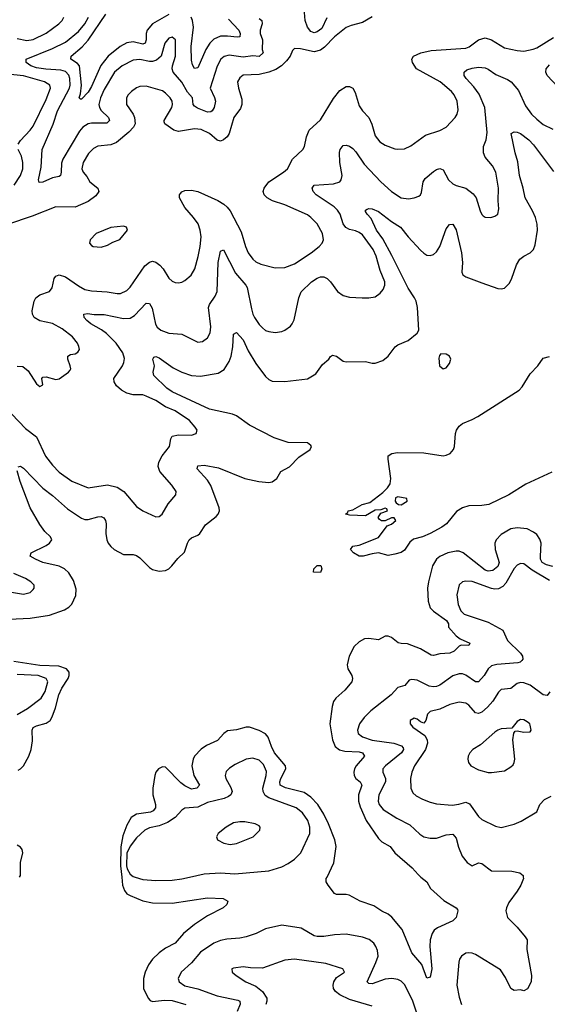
# Model space of a CAD drawing. Header units: inches. Extents: x 1954678 to 2060271, y 904822 to 1016299.
# Tile 289 of 403: x 1994586 to 1997856, y 999211 to 1005315. Entities that reach past the tile are written whole.
import ezdxf

# ---------------------------------------------------------------- set-up
doc = ezdxf.new("R2010")
doc.units = ezdxf.units.IN
doc.header["$MEASUREMENT"] = 0
doc.layers.add('B9090', color=7, linetype='Continuous')
doc.layers.add('B9999', color=7, linetype='Continuous')

msp = doc.modelspace()

# ---------------------------------------------------------------- linework, layer by layer
at = {"layer": 'B9090', "color": 5}
for points, elevation in [([(1996490, 1005327.1), (1996458.9, 1005261.1), (1996430, 1005239.5), (1996410, 1005234.1), (1996390, 1005242.3), (1996369.3, 1005270), (1996355.8, 1005310), (1996346, 1005410)], 440), ([(1996770, 1005332.4), (1996710, 1005298.5), (1996640.2, 1005279.8), (1996610, 1005266.5), (1996536.3, 1005210), (1996475.5, 1005144.5), (1996450, 1005126.6), (1996410, 1005116), (1996325.8, 1005134.2), (1996290, 1005136.9), (1996275.9, 1005124.1), (1996261.5, 1005090), (1996240.1, 1005059.9), (1996208.4, 1005030), (1996173.9, 1005006.1), (1996130, 1004989.9), (1996070, 1004976.1), (1995970, 1004970.7), (1995950, 1004955.8), (1995935.8, 1004930), (1995942.7, 1004890), (1995963.5, 1004823.5), (1995963.5, 1004790), (1995955, 1004765), (1995912.9, 1004710), (1995884.3, 1004610), (1995871.9, 1004590), (1995850, 1004569.8), (1995830, 1004562.9), (1995810, 1004568), (1995763.1, 1004610), (1995710, 1004634), (1995670, 1004637.7), (1995570, 1004621.5), (1995541, 1004630), (1995485.6, 1004670), (1995481.6, 1004681.6), (1995480.8, 1004690), (1995527.9, 1004770), (1995533, 1004790), (1995530.6, 1004810), (1995518.4, 1004830), (1995490, 1004859.8), (1995470, 1004873.3), (1995370, 1004903.5), (1995330, 1004901.8), (1995310, 1004892.9), (1995278.9, 1004870), (1995259, 1004850), (1995248.2, 1004830), (1995248.2, 1004790), (1995289.3, 1004730), (1995297.4, 1004710), (1995301.1, 1004670), (1995291.3, 1004648.7), (1995262.4, 1004617.6), (1995185.9, 1004554.1), (1995150, 1004540.2), (1995070, 1004531.7), (1995042.9, 1004517.1), (1995013.3, 1004486.7), (1994978.4, 1004430), (1994971.1, 1004390), (1994978.5, 1004370), (1995002.2, 1004342.2), (1995019.7, 1004310), (1995070.2, 1004270), (1995076.9, 1004250), (1995057.6, 1004222.4), (1995010, 1004187.5), (1994930, 1004152.1), (1994810, 1004155.9), (1994663.7, 1004096.3), (1994510, 1004045.2)], 460), ([(1994570, 1005198.5), (1994630, 1005186.6), (1994670, 1005193), (1994750, 1005232.1), (1994829.3, 1005290.7), (1994848.6, 1005310), (1994858.8, 1005330)], 460), ([(1996070, 1005323.5), (1996085.9, 1005310), (1996087.9, 1005290), (1996076.6, 1005250), (1996077.3, 1005230), (1996091.4, 1005190), (1996087.7, 1005130), (1996094.9, 1005110), (1996070, 1005086.8), (1996031.5, 1005091.5), (1995970, 1005083.6), (1995884.4, 1005095.6), (1995852.5, 1005087.5), (1995832.3, 1005070), (1995810, 1005027.8), (1995767.1, 1004890), (1995793.6, 1004833.6), (1995799.1, 1004810), (1995791.9, 1004770), (1995777.8, 1004750), (1995770, 1004743.9), (1995750, 1004742.2), (1995687, 1004767), (1995670, 1004779.1), (1995660.8, 1004790), (1995656.2, 1004830), (1995625.5, 1004865.5), (1995590, 1004927.5), (1995536.3, 1004990), (1995530.5, 1005010), (1995532.4, 1005030), (1995551.1, 1005090), (1995551.6, 1005190), (1995530, 1005206.6), (1995510, 1005201.1), (1995486.2, 1005170), (1995462.9, 1005090), (1995434.6, 1005065.4), (1995410, 1005056.9), (1995390, 1005056.6), (1995330, 1005067.9), (1995290, 1005064.7), (1995220.8, 1005030), (1995173.7, 1004990), (1995110, 1004883.5), (1995086.4, 1004830), (1995077.4, 1004790), (1995081.4, 1004770), (1995091.8, 1004751.8), (1995136.2, 1004710), (1995142.4, 1004690), (1995126.2, 1004673.8), (1995030, 1004674.4), (1995010, 1004669.9), (1994978, 1004650), (1994956.6, 1004623.4), (1994852.9, 1004450), (1994845, 1004425), (1994843.2, 1004370), (1994838, 1004350), (1994830, 1004343.1), (1994790, 1004334.6), (1994730, 1004307.7), (1994705.7, 1004305.7), (1994702.2, 1004322.2), (1994718.3, 1004401.7), (1994726.2, 1004510), (1994792.8, 1004667.2), (1994819.7, 1004750), (1994894.3, 1004890), (1994898.8, 1004910), (1994896.8, 1004950), (1994890, 1004972.3), (1994870, 1004993.6), (1994841.9, 1005001.9), (1994747.8, 1005007.8), (1994690, 1005017.4), (1994654, 1005030), (1994625.4, 1005050), (1994626, 1005070), (1994790, 1005137.6), (1994870, 1005176.2), (1994950, 1005242.4), (1994990.4, 1005290), (1995011.5, 1005330)], 440), ([(1995510, 1005346.8), (1995410, 1005288.7), (1995376.4, 1005250), (1995369.6, 1005230), (1995370.1, 1005189.9), (1995363.6, 1005170), (1995350, 1005163.8), (1995290, 1005178.3), (1995250, 1005172.8), (1995209.4, 1005150), (1995134, 1005090), (1995088.6, 1005031.4), (1995030, 1004901), (1995010, 1004866.3), (1994970, 1004822.7), (1994962.3, 1004822.2), (1994954.5, 1004830), (1994963.5, 1004856.5), (1994969.6, 1004910), (1994955.7, 1005030), (1994944.7, 1005044.7), (1994903.5, 1005070), (1994905, 1005090), (1994972.4, 1005147.6), (1995010, 1005188.9), (1995120.4, 1005350)], 420), ([(1995879.2, 1005319.2), (1995943.6, 1005250), (1995952.4, 1005230), (1995950.3, 1005210), (1995934, 1005206), (1995873.1, 1005213.1), (1995830, 1005212.6), (1995790, 1005195.3), (1995765.1, 1005170), (1995739.3, 1005130), (1995690, 1005016.9), (1995670, 1005013), (1995656.4, 1005036.4), (1995650, 1005064), (1995649.1, 1005150), (1995662.5, 1005270), (1995657.4, 1005310), (1995649.3, 1005330)], 420), ([(1994570, 1003166.7), (1994605.7, 1003165.7), (1994638.9, 1003138.9), (1994690, 1003058.8), (1994710, 1003041), (1994728.7, 1003051.3), (1994722.7, 1003090), (1994730, 1003098.8), (1994750, 1003100.4), (1994810, 1003084.4), (1994830, 1003088), (1994889.2, 1003130), (1994898.3, 1003141.7), (1994902, 1003150), (1994899.7, 1003170), (1994884.7, 1003210), (1994883.7, 1003230), (1994901.1, 1003238.9), (1994930, 1003243.7), (1994946.7, 1003253.3), (1994956.3, 1003270), (1994952.8, 1003290), (1994945.1, 1003310), (1994912.6, 1003350), (1994850, 1003398.8), (1994790, 1003432), (1994710, 1003449), (1994675.8, 1003470), (1994664.4, 1003490), (1994662.7, 1003510), (1994676.2, 1003570), (1994686.4, 1003590), (1994710, 1003609.2), (1994771.1, 1003630), (1994787.4, 1003652.6), (1994799.8, 1003710), (1994810, 1003724.6), (1994830, 1003734.5), (1994870, 1003721.5), (1994950, 1003665.2), (1994990, 1003643.5), (1995030, 1003635.2), (1995127.5, 1003627.5), (1995190, 1003616.9), (1995210, 1003618), (1995250, 1003636.5), (1995270, 1003658), (1995362, 1003790), (1995390, 1003812.8), (1995410, 1003817.5), (1995430, 1003813), (1995454.3, 1003794.3), (1995474.7, 1003770), (1995510, 1003712.2), (1995530, 1003694.6), (1995550, 1003686.3), (1995570, 1003684.6), (1995590, 1003687.4), (1995610, 1003698.7), (1995648, 1003732), (1995670.8, 1003770), (1995692.6, 1003847.4), (1995704.5, 1003910), (1995709.9, 1003970), (1995705.2, 1004010), (1995691.3, 1004050), (1995662.6, 1004090), (1995609.8, 1004150), (1995576, 1004210), (1995576.9, 1004230), (1995581.6, 1004238.4), (1995590.9, 1004249.1), (1995610, 1004256.9), (1995650, 1004259.1), (1995690, 1004249.2), (1995813.8, 1004193.8), (1995851.3, 1004171.3), (1995872.5, 1004152.5), (1995889.6, 1004129.5), (1995959.3, 1003999.3), (1995985.2, 1003910), (1996002.6, 1003870), (1996030, 1003831.7), (1996050, 1003814.3), (1996080, 1003800), (1996170, 1003776.5), (1996230, 1003779.5), (1996290, 1003801.7), (1996393, 1003870), (1996442.4, 1003910), (1996459.6, 1003930), (1996468, 1003950), (1996463.5, 1003990), (1996429.7, 1004050), (1996391.1, 1004090), (1996370, 1004104.7), (1996230, 1004167.1), (1996153, 1004193), (1996120.7, 1004210), (1996101.3, 1004230), (1996095.4, 1004250), (1996100.4, 1004270), (1996129.3, 1004310.7), (1996221.7, 1004370), (1996245.1, 1004390), (1996275.8, 1004450), (1996340.5, 1004510), (1996350.8, 1004529.2), (1996362.4, 1004590), (1996379.3, 1004630), (1996450, 1004695.3), (1996530, 1004827.2), (1996570, 1004877), (1996610, 1004900.3), (1996630, 1004900.3), (1996650.9, 1004890.9), (1996664.8, 1004864.8), (1996690, 1004781.6), (1996710, 1004750.4), (1996749.4, 1004709.4), (1996768.5, 1004668.5), (1996790, 1004596.3), (1996818.4, 1004558.4), (1996850, 1004537), (1996910, 1004515.3), (1996930, 1004511.8), (1996970, 1004515.3), (1997010, 1004533.4), (1997101.3, 1004598.7), (1997190, 1004627.8), (1997229.5, 1004650), (1997285.6, 1004710), (1997296.3, 1004730), (1997302.8, 1004757.2), (1997297.2, 1004810), (1997277.8, 1004850), (1997262.4, 1004870), (1997190.8, 1004930), (1997046, 1005010), (1997019.8, 1005050), (1997016.4, 1005070), (1997026.6, 1005090), (1997071.1, 1005108.9), (1997135.9, 1005124.1), (1997350, 1005139.2), (1997372.2, 1005147.8), (1997430, 1005190.2), (1997470, 1005203.2), (1997510, 1005191), (1997590, 1005141.6), (1997670, 1005123.5), (1997710, 1005120.7), (1997768.2, 1005131.8), (1997790, 1005141.8), (1997894.2, 1005205.8)], 460), ([(1997920, 1004900), (1997855.1, 1004970), (1997846.3, 1004990), (1997849, 1005010), (1997870, 1005036)], 440), ([(1994576.4, 1004543.6), (1994590, 1004565.4), (1994651.5, 1004630), (1994670, 1004655.6), (1994750, 1004821.1), (1994777.1, 1004890), (1994773.3, 1004910), (1994740.5, 1004930), (1994610, 1004966.5), (1994510, 1004978.4)], 460), ([(1994538.3, 1002870), (1994621.2, 1002781.2), (1994690, 1002728.5), (1994746.5, 1002610), (1994790, 1002552.9), (1994830.9, 1002510.9), (1994910, 1002454.9), (1995010, 1002413.1), (1995130, 1002432.4), (1995190, 1002417.3), (1995232.2, 1002390), (1995310, 1002298), (1995349, 1002271), (1995430, 1002233.4), (1995450, 1002236.3), (1995469.2, 1002250), (1995506.1, 1002313.9), (1995552.7, 1002370), (1995555.1, 1002390), (1995529.6, 1002430), (1995454.9, 1002514.9), (1995445, 1002545), (1995447.9, 1002572.1), (1995468.9, 1002611.1), (1995515, 1002670), (1995522.9, 1002717.1), (1995530, 1002733), (1995570, 1002742.6), (1995650, 1002739.5), (1995679, 1002750), (1995686, 1002770), (1995674, 1002790), (1995637.6, 1002830), (1995550, 1002889.8), (1995490, 1002916), (1995430, 1002953.7), (1995370, 1002982.2), (1995350, 1002988.8), (1995289.4, 1002990.6), (1995250, 1002999), (1995217.9, 1003017.9), (1995185.8, 1003045.8), (1995170.5, 1003070), (1995169.9, 1003090), (1995222.4, 1003170), (1995230.8, 1003190), (1995234.6, 1003214.6), (1995224.2, 1003250), (1995183.2, 1003310), (1995123.7, 1003370), (1995093.4, 1003393.4), (1995026.2, 1003430), (1995001.5, 1003450), (1994985.4, 1003470), (1994983.7, 1003490), (1995006.1, 1003493.9), (1995046.8, 1003486.8), (1995110, 1003488), (1995230, 1003463.5), (1995270, 1003464.2), (1995298.3, 1003481.7), (1995370, 1003558), (1995390, 1003556.4), (1995406.6, 1003526.6), (1995428, 1003428), (1995438.6, 1003410), (1995461.7, 1003390), (1995510, 1003371.1), (1995590, 1003366), (1995690, 1003316.4), (1995719.4, 1003320.6), (1995750, 1003343.8), (1995766, 1003374), (1995769.7, 1003410.3), (1995756.8, 1003530), (1995762.3, 1003550), (1995798.2, 1003601.8), (1995809.1, 1003630), (1995816.5, 1003810), (1995830, 1003881), (1995850, 1003888), (1995924.4, 1003744.4), (1995986.8, 1003670), (1995994.7, 1003654.7), (1996021.8, 1003521.8), (1996030.1, 1003490.1), (1996040.7, 1003470), (1996070, 1003425.7), (1996090, 1003404.2), (1996110, 1003388.9), (1996130, 1003381.7), (1996170, 1003376.9), (1996210, 1003382.6), (1996229.8, 1003390.2), (1996263.7, 1003416.3), (1996275.6, 1003430), (1996286.3, 1003453.7), (1996315.9, 1003590), (1996331.1, 1003628.9), (1996394.5, 1003690), (1996430, 1003713.8), (1996450, 1003721.6), (1996470, 1003721.6), (1996491.3, 1003711.3), (1996512.4, 1003690), (1996556.5, 1003630), (1996590, 1003605.5), (1996630, 1003596.1), (1996708.5, 1003591.5), (1996750, 1003590.3), (1996790, 1003598), (1996819.3, 1003620.7), (1996838, 1003642), (1996849.6, 1003670), (1996849.7, 1003690), (1996819.8, 1003759.8), (1996795.6, 1003850), (1996776.5, 1003890), (1996710, 1003980.7), (1996690, 1003997), (1996667, 1004007), (1996630, 1004014), (1996606.2, 1004026.2), (1996590.4, 1004050.4), (1996571.9, 1004110), (1996555.4, 1004135.4), (1996534.9, 1004154.9), (1996423.1, 1004230), (1996405.4, 1004250), (1996397.6, 1004270), (1996410, 1004290.3), (1996530, 1004298.7), (1996569.6, 1004310), (1996578.5, 1004321.5), (1996584.9, 1004350), (1996570.8, 1004429.2), (1996568.4, 1004491.6), (1996571.8, 1004510), (1996590, 1004535.5), (1996610, 1004538.4), (1996630, 1004532.2), (1996650, 1004516.9), (1996670, 1004496.9), (1996720.5, 1004420.5), (1996824.2, 1004310), (1996890, 1004249.2), (1996950, 1004211.3), (1996994.7, 1004205.3), (1997029.8, 1004210.2), (1997058.9, 1004221.1), (1997069.8, 1004230.2), (1997075.8, 1004244.2), (1997085.8, 1004310), (1997099.8, 1004330), (1997150, 1004373.8), (1997170, 1004387.6), (1997190, 1004393.4), (1997210, 1004383.8), (1997243.3, 1004323.2), (1997270, 1004297.6), (1997290, 1004286.7), (1997350.2, 1004270.2), (1997395.9, 1004235.9), (1997414.9, 1004210), (1997440.4, 1004130), (1997450, 1004106.8), (1997458.8, 1004098.8), (1997470, 1004090.7), (1997506, 1004090), (1997530, 1004096.3), (1997549.2, 1004110), (1997556.3, 1004143.7), (1997552.2, 1004192.2), (1997553.8, 1004270), (1997536.1, 1004370), (1997516.4, 1004410), (1997470, 1004462.4), (1997459.4, 1004490), (1997460.3, 1004530), (1997476.2, 1004570), (1997483.5, 1004616.5), (1997468.1, 1004770), (1997433.3, 1004853.3), (1997400, 1004900), (1997353.3, 1004950), (1997339.7, 1004970), (1997339.6, 1004990), (1997356.1, 1005003.9), (1997390, 1005015.4), (1997430, 1005020.6), (1997470, 1005017.8), (1997490, 1005009.2), (1997536.1, 1004976.1), (1997610, 1004945.6), (1997632.3, 1004930), (1997677, 1004877), (1997721.1, 1004781.1), (1997758.5, 1004730), (1997790, 1004698.3), (1997830, 1004666.5), (1997890, 1004637)], 440), ([(1994576, 1002544), (1994590, 1002547.7), (1994610, 1002534), (1994730, 1002411), (1994790, 1002366.3), (1994883, 1002283), (1994970, 1002225), (1994990, 1002216.3), (1995010, 1002215.9), (1995070, 1002233.7), (1995090, 1002235), (1995107.8, 1002227.8), (1995118.5, 1002210), (1995122.5, 1002190), (1995118.8, 1002130), (1995125.2, 1002090), (1995133.8, 1002070), (1995150, 1002048.9), (1995170.9, 1002030.9), (1995230, 1001999), (1995290, 1001998.7), (1995310, 1001993.7), (1995330, 1001979.5), (1995390, 1001919.5), (1995410, 1001907.2), (1995450, 1001895.6), (1995490, 1001901.3), (1995510, 1001911.5), (1995528.5, 1001930), (1995565.2, 1001974.8), (1995606.7, 1002013.3), (1995625.9, 1002070), (1995637.3, 1002090), (1995650, 1002102.7), (1995690, 1002119.8), (1995702.8, 1002130), (1995736.9, 1002183.1), (1995803.9, 1002236.1), (1995816.2, 1002250), (1995824.1, 1002270), (1995822, 1002290), (1995770, 1002427.4), (1995750, 1002460.7), (1995685.6, 1002530), (1995689.3, 1002550), (1995730, 1002552.9), (1995817.7, 1002537.7), (1995981.1, 1002470), (1996068.7, 1002451.3), (1996130, 1002445.8), (1996150, 1002450.3), (1996180.5, 1002470), (1996205.3, 1002514.7), (1996257.4, 1002542.6), (1996316.6, 1002603.4), (1996386, 1002650), (1996395.1, 1002670), (1996390, 1002676), (1996370, 1002691.1), (1996250, 1002694.1), (1996163, 1002723), (1996010, 1002800.8), (1995930, 1002859.7), (1995905.7, 1002870), (1995761.3, 1002901.3), (1995530, 1003007.2), (1995498.9, 1003030), (1995417.3, 1003110), (1995412.4, 1003130), (1995422.2, 1003170), (1995411.5, 1003210), (1995417, 1003223), (1995430, 1003227), (1995450, 1003219.7), (1995537, 1003157), (1995590.1, 1003130.1), (1995650, 1003109.2), (1995705.7, 1003105.7), (1995815.2, 1003124.8), (1995853.9, 1003146.1), (1995884.6, 1003195.4), (1995896.3, 1003230), (1995906.6, 1003286.6), (1995910, 1003364.7), (1995930, 1003375.8), (1995970.1, 1003330), (1996001.9, 1003261.9), (1996050, 1003184.6), (1996110, 1003104.2), (1996130, 1003084.6), (1996150, 1003074.6), (1996230, 1003071.5), (1996370, 1003089.2), (1996420.7, 1003119.3), (1996461.9, 1003178.1), (1996501, 1003210), (1996511.8, 1003228.2), (1996524.9, 1003235.1), (1996550, 1003229.3), (1996590, 1003198), (1996610, 1003194), (1996730, 1003197), (1996770, 1003186.7), (1996790, 1003186.7), (1996837.4, 1003202.6), (1996869.8, 1003230.2), (1996912.8, 1003287.2), (1996930, 1003298.7), (1996994.5, 1003325.5), (1997050, 1003371), (1997059.5, 1003390), (1997051.6, 1003530), (1997042.7, 1003570), (1997033.2, 1003590), (1996993.2, 1003650), (1996892.8, 1003852.8), (1996836, 1003956), (1996797.2, 1004010), (1996763.7, 1004083.7), (1996738.9, 1004110), (1996730, 1004126.6), (1996730, 1004134), (1996739.1, 1004140.9), (1996750, 1004144.9), (1996770, 1004142.3), (1996810, 1004127.1), (1996890, 1004063.2), (1996946.3, 1004030), (1996993.1, 1003970), (1997070, 1003886.7), (1997090, 1003867.6), (1997110, 1003856), (1997130, 1003853.5), (1997150, 1003859.8), (1997170, 1003876.2), (1997190.5, 1003910), (1997230, 1004019.5), (1997250, 1004044.9), (1997270, 1004048.2), (1997291.8, 1004011.8), (1997323.9, 1003870), (1997329.4, 1003810.6), (1997325.2, 1003750), (1997332.8, 1003732.8), (1997350, 1003720.3), (1997450, 1003683.6), (1997550, 1003649), (1997570, 1003647.6), (1997590, 1003651.7), (1997619.7, 1003680.3), (1997633.6, 1003706.4), (1997665, 1003795), (1997686.3, 1003830), (1997710, 1003850.3), (1997750, 1003870.4), (1997769.8, 1003890.3), (1997781, 1003919), (1997795.7, 1004010), (1997792.4, 1004047.6), (1997781.6, 1004090), (1997764.5, 1004130), (1997718.6, 1004210), (1997706.9, 1004270), (1997682.7, 1004350), (1997673.8, 1004433.8), (1997656.5, 1004490), (1997632.7, 1004610), (1997650, 1004620.4), (1997670, 1004618.3), (1997690, 1004610.2), (1997740.7, 1004570), (1997770, 1004539.6), (1997894.4, 1004374.4)], 420), ([(1994552, 1004290), (1994591.8, 1004350), (1994605.4, 1004390), (1994606.1, 1004430), (1994596.8, 1004470), (1994575.5, 1004510)], 460), ([(1997884, 1002510), (1997723.7, 1002436.3), (1997616.9, 1002370), (1997492.9, 1002310), (1997450, 1002302.9), (1997370, 1002301.6), (1997330, 1002289.7), (1997293.7, 1002266.3), (1997230.3, 1002190), (1997202, 1002170), (1997130.3, 1002130), (1997083, 1002110), (1997025.9, 1002094.1), (1997003.9, 1002076.1), (1996970, 1002026), (1996950, 1002012), (1996910, 1002000.9), (1996870, 1001992.7), (1996810, 1002009.4), (1996770, 1002004.5), (1996714, 1001990), (1996690.5, 1001989.5), (1996655.3, 1002010), (1996635.3, 1002030), (1996650, 1002051), (1996690, 1002058), (1996810, 1002106), (1996862.7, 1002177.3), (1996890, 1002186.8), (1996918, 1002210), (1996907.3, 1002227.3), (1996890, 1002228), (1996851.3, 1002208.7), (1996828.9, 1002208.9), (1996816.4, 1002216.4), (1996808, 1002230), (1996823.1, 1002256.9), (1996866, 1002270), (1996862, 1002282), (1996850, 1002286), (1996823.6, 1002276.4), (1996790, 1002275.3), (1996730, 1002239), (1996630, 1002244), (1996606, 1002250), (1996619, 1002261), (1996622, 1002270), (1996650, 1002276), (1996709, 1002310), (1996756.9, 1002323.1), (1996836.6, 1002383.4), (1996866.3, 1002413.7), (1996881.3, 1002438.7), (1996886.9, 1002470), (1996869.2, 1002590.8), (1996870, 1002611.3), (1996893.2, 1002626.8), (1996927.5, 1002632.5), (1997090, 1002630.1), (1997210, 1002612), (1997230, 1002614.8), (1997254.5, 1002625.5), (1997274.4, 1002650), (1997280.2, 1002670), (1997286, 1002750), (1997292.9, 1002770), (1997310, 1002795.8), (1997330, 1002811.1), (1997390, 1002835.8), (1997424.7, 1002855.3), (1997680.7, 1003019.3), (1997700.2, 1003039.8), (1997750, 1003119.6), (1997796.9, 1003170), (1997830, 1003217.3), (1997870, 1003227.3)], 380), ([(1994430, 1001594), (1994650, 1001605), (1994770, 1001623.5), (1994862.8, 1001657.2), (1994890, 1001673.6), (1994908.1, 1001691.9), (1994933.7, 1001746.3), (1994935, 1001785), (1994919, 1001839), (1994890, 1001885.3), (1994863.1, 1001910), (1994830, 1001927.7), (1994730, 1001950.6), (1994683.6, 1001970), (1994651.5, 1001990), (1994656.3, 1002010), (1994750, 1002055.6), (1994771.1, 1002070), (1994785.4, 1002090), (1994776.4, 1002110), (1994742.4, 1002142.4), (1994710, 1002185), (1994651.8, 1002290), (1994588.2, 1002451.8), (1994570, 1002518)], 420), ([(1997890, 1001925), (1997850, 1001934.9), (1997824.6, 1001950), (1997814.1, 1001970), (1997812.6, 1001990), (1997817.7, 1002070), (1997810, 1002095), (1997790, 1002122.8), (1997770, 1002138.9), (1997730, 1002158.9), (1997670, 1002164.4), (1997630, 1002158.2), (1997570, 1002124.5), (1997539.5, 1002090), (1997530.1, 1002070), (1997532.3, 1002030), (1997558.4, 1001950), (1997550, 1001926), (1997518.7, 1001901.3), (1997490, 1001895.8), (1997470, 1001902.7), (1997334.6, 1002010), (1997310, 1002019.5), (1997290, 1002021.3), (1997238.3, 1002010), (1997190, 1001988.1), (1997168.5, 1001970), (1997145.3, 1001930), (1997119.8, 1001830), (1997114.3, 1001790), (1997116.5, 1001710), (1997130.1, 1001670), (1997150, 1001648.1), (1997231.1, 1001590), (1997243.6, 1001570), (1997243.2, 1001550), (1997290, 1001496.2), (1997316.6, 1001476.6), (1997374.9, 1001450), (1997370, 1001435.3), (1997322.7, 1001437.2), (1997310, 1001431.8), (1997279.3, 1001400.7), (1997251, 1001389), (1997190, 1001384.3), (1997150, 1001374.4), (1997135.8, 1001375.8), (1997070, 1001414.7), (1996990, 1001446), (1996950, 1001447.3), (1996932.5, 1001452.5), (1996890, 1001484.3), (1996870, 1001492.8), (1996850, 1001493.7), (1996809.5, 1001470.5), (1996750, 1001479.3), (1996723.4, 1001476.6), (1996690, 1001457.6), (1996659.6, 1001430), (1996627.2, 1001370), (1996614.9, 1001314.9), (1996619.5, 1001290), (1996643.6, 1001250), (1996647.7, 1001230), (1996643.6, 1001210), (1996602, 1001158), (1996545.7, 1001110), (1996531.2, 1001088.8), (1996522.2, 1001057.8), (1996508.6, 1000950), (1996524.6, 1000850), (1996541.7, 1000810), (1996567.9, 1000787.9), (1996600.5, 1000780.5), (1996690, 1000776.8), (1996710.3, 1000770), (1996723.2, 1000750), (1996671.6, 1000690), (1996660.5, 1000670), (1996657.3, 1000650), (1996659.8, 1000630), (1996670, 1000611.6), (1996695.5, 1000590), (1996707, 1000570), (1996686.7, 1000510), (1996686, 1000470), (1996695.6, 1000435.6), (1996733, 1000350), (1996810, 1000239.1), (1996830, 1000219.3), (1996881.7, 1000190), (1996910.3, 1000150), (1997017.7, 1000057.7), (1997055.1, 1000015.1), (1997072.8, 1000000)], 420), ([(1997870, 1001837.6), (1997762, 1001902), (1997710, 1001941.4), (1997690, 1001944.1), (1997670, 1001932.7), (1997650, 1001913.5), (1997598, 1001822), (1997579.7, 1001800.3), (1997553.8, 1001786.2), (1997530, 1001785.2), (1997509.9, 1001789.9), (1997390, 1001832.9), (1997350, 1001835.1), (1997329.2, 1001830.8), (1997309.3, 1001810.7), (1997295.6, 1001750), (1997303.2, 1001690), (1997319.1, 1001650), (1997340.2, 1001630), (1997490, 1001579.8), (1997580.3, 1001530), (1997610, 1001467), (1997690, 1001388.4), (1997701.5, 1001370), (1997703.1, 1001350), (1997698.2, 1001341.8), (1997688.1, 1001331.9), (1997672.8, 1001327.2), (1997543.1, 1001316.9), (1997510.1, 1001309.9), (1997488.8, 1001291.2), (1997464.7, 1001250), (1997430, 1001209.8), (1997410, 1001210.8), (1997350, 1001251.6), (1997330, 1001259.4), (1997310, 1001259.8), (1997270, 1001247.9), (1997190, 1001189.8), (1997170, 1001181), (1997150, 1001178.5), (1997124.1, 1001184.1), (1997050, 1001219.7), (1997015.3, 1001224.7), (1996999.5, 1001220.5), (1996972.3, 1001187.7), (1996930, 1001175.1), (1996888.9, 1001130), (1996762, 1001030), (1996721.5, 1000990), (1996691.5, 1000950), (1996679.6, 1000910), (1996684.6, 1000890), (1996710, 1000868.6), (1996769.6, 1000849.6), (1996904.9, 1000830), (1996952.7, 1000812.7), (1996962, 1000802), (1996965.2, 1000790), (1996952.6, 1000770), (1996852.3, 1000690), (1996836.5, 1000670), (1996835.9, 1000650), (1996853.6, 1000610), (1996852.8, 1000590), (1996812.6, 1000510), (1996808.6, 1000471.4), (1996814.7, 1000450), (1996838.1, 1000418.1), (1996924, 1000364), (1997003.5, 1000323.5), (1997065, 1000265), (1997090.2, 1000250.2), (1997130, 1000240.2), (1997170, 1000240.2), (1997230, 1000262.6), (1997270, 1000266.5), (1997290, 1000241.6), (1997305, 1000185), (1997328.8, 1000130), (1997359.5, 1000090), (1997390, 1000070.3), (1997430, 1000087.6), (1997450, 1000084.7), (1997510, 1000038.3), (1997636, 1000036), (1997685.8, 1000025.9), (1997705.5, 1000010), (1997706.9, 1000000)], 440), ([(1994510, 1001770.2), (1994610, 1001754.7), (1994650, 1001764.9), (1994670, 1001782), (1994676.2, 1001790), (1994675.1, 1001810), (1994655.6, 1001830), (1994622.9, 1001850), (1994550, 1001882)], 440), ([(1994577.1, 1000662.9), (1994590.8, 1000670), (1994609.9, 1000690.1), (1994642.3, 1000750), (1994657.6, 1000790), (1994665, 1000845), (1994662.5, 1000910), (1994670, 1000926.4), (1994690, 1000938.5), (1994750, 1000955), (1994774, 1000970), (1994787.5, 1000992.5), (1994808.2, 1001050), (1994828.4, 1001130), (1994847.6, 1001170), (1994886.7, 1001230), (1994892.7, 1001250), (1994892, 1001270), (1994875.1, 1001290), (1994827.9, 1001307.9), (1994710, 1001312.4), (1994550, 1001336)], 420), ([(1994570, 1001007.8), (1994634.1, 1001045.9), (1994718.1, 1001110), (1994744.1, 1001150), (1994761.1, 1001210), (1994750.9, 1001230.9), (1994699.5, 1001250), (1994570, 1001254.7)], 440), ([(1997871.1, 1001148.9), (1997853.9, 1001126.1), (1997830, 1001129.8), (1997750, 1001190.5), (1997710, 1001205), (1997690, 1001206.6), (1997670, 1001200.3), (1997630.7, 1001169.3), (1997570, 1001162.8), (1997554.2, 1001145.8), (1997518.7, 1001090), (1997486, 1001054), (1997450, 1001021.8), (1997430, 1001013.3), (1997410, 1001017.6), (1997370, 1001065.6), (1997350, 1001078.9), (1997310, 1001084.6), (1997250.8, 1001069.2), (1997190, 1001041), (1997130, 1001026), (1997114, 1001010), (1997102.3, 1000970), (1997090, 1000954.7), (1997070, 1000961.7), (1997050, 1000978), (1997030, 1000984.2), (1997005.5, 1000970), (1997006, 1000950), (1997021.6, 1000930), (1997096.6, 1000876.6), (1997111.4, 1000851.4), (1997114.3, 1000830), (1997101, 1000790), (1997031.9, 1000690), (1997015.2, 1000650), (1997008.1, 1000610), (1997009.1, 1000550.9), (1997022.5, 1000522.5), (1997043.4, 1000503.4), (1997082.1, 1000482.1), (1997130, 1000463.2), (1997170, 1000453.4), (1997265.3, 1000445.3), (1997308.5, 1000451.5), (1997350, 1000465.2), (1997373.3, 1000453.3), (1997430, 1000375.2), (1997450, 1000356.1), (1997534.8, 1000314.8), (1997570, 1000307.8), (1997650, 1000327.4), (1997692.9, 1000347.1), (1997790, 1000404.4), (1997810, 1000450.7), (1997838.5, 1000481.5), (1997878.9, 1000501.1)], 460), ([(1996490.8, 1000000), (1996532.4, 1000087.6), (1996547.1, 1000190), (1996539.2, 1000230), (1996499.5, 1000330), (1996470.8, 1000390), (1996434.6, 1000450), (1996390, 1000495.5), (1996350, 1000523.8), (1996233.5, 1000553.5), (1996200.2, 1000570), (1996197.3, 1000590), (1996203.7, 1000610), (1996235.8, 1000670), (1996232.5, 1000690), (1996165.8, 1000770), (1996146.1, 1000810), (1996126.5, 1000866.5), (1996110, 1000887.9), (1996070, 1000909), (1996010, 1000929.8), (1995990, 1000929.7), (1995930, 1000913.7), (1995874.3, 1000905.7), (1995850.2, 1000889.8), (1995812.6, 1000847.4), (1995744.7, 1000815.3), (1995710, 1000792.4), (1995670, 1000749.7), (1995660.6, 1000730), (1995653.3, 1000690), (1995664.4, 1000630), (1995699.7, 1000570), (1995684.4, 1000550), (1995650, 1000544.9), (1995610, 1000565), (1995585.1, 1000585.1), (1995490, 1000681.8), (1995470, 1000683.8), (1995446.4, 1000670), (1995430.2, 1000650), (1995423.8, 1000630), (1995410.2, 1000550.2), (1995412, 1000510), (1995428.6, 1000450), (1995427.7, 1000430), (1995413.2, 1000410), (1995397.6, 1000402.4), (1995310.5, 1000389.5), (1995277.3, 1000370), (1995250, 1000321.8), (1995225.2, 1000254.9), (1995211.9, 1000188.1), (1995210, 1000070), (1995218.1, 1000000)], 420), ([(1995637.7, 1000000), (1995730, 1000020.6), (1995830, 1000025.7), (1995919.8, 1000020.2), (1996130, 1000038), (1996210, 1000063.6), (1996250, 1000084), (1996290, 1000111.7), (1996329, 1000151), (1996384.1, 1000270), (1996384, 1000310), (1996371.4, 1000350), (1996338.4, 1000398.4), (1996298.5, 1000430), (1996130.3, 1000490.3), (1996106.4, 1000506.4), (1996094.4, 1000530), (1996092.6, 1000550), (1996114.5, 1000630), (1996115, 1000655), (1996097.7, 1000697.7), (1996070, 1000725.3), (1996030, 1000736.4), (1995990, 1000730.9), (1995921.8, 1000698.2), (1995885.5, 1000674.5), (1995866.3, 1000653.7), (1995858.5, 1000630), (1995862.8, 1000610), (1995895.5, 1000555.5), (1995902.3, 1000530), (1995895, 1000510), (1995881, 1000499), (1995853.2, 1000486.8), (1995750, 1000461.6), (1995690, 1000433.2), (1995610, 1000426.5), (1995590, 1000414), (1995549.3, 1000370), (1995502.1, 1000337.9), (1995450, 1000317.8), (1995390, 1000304.1), (1995360.8, 1000290), (1995310, 1000243.2), (1995270, 1000190.7), (1995250, 1000147.8), (1995247.7, 1000070), (1995251.9, 1000050), (1995270, 1000017.6), (1995290, 1000003.5), (1995301.6, 1000000)], 440), ([(1994585.6, 1000000), (1994590.5, 1000010), (1994590.9, 1000090), (1994604.8, 1000150), (1994601.8, 1000170), (1994590, 1000185.7), (1994570, 1000197.4)], 420)]:
    msp.add_lwpolyline(points, dxfattribs=dict(at, elevation=elevation))
for points, elevation in [([(1995230, 1004036), (1995150, 1004027.8), (1995060.5, 1003990), (1995022, 1003950), (1995018.8, 1003930), (1995030, 1003916), (1995042, 1003910), (1995090, 1003906), (1995130, 1003918), (1995163.3, 1003936.7), (1995206.8, 1003953.2), (1995254, 1004010), (1995248, 1004030)], 480), ([(1997196.9, 1003243.1), (1997187.1, 1003232.9), (1997183.5, 1003216.5), (1997187.3, 1003170), (1997210, 1003151.3), (1997230, 1003158), (1997250, 1003184.7), (1997258, 1003210), (1997249, 1003230), (1997230, 1003242.7)], 420), ([(1996930, 1002358), (1996914, 1002350), (1996912, 1002330), (1996919.6, 1002319.6), (1996934, 1002310), (1996950, 1002307.3), (1996988, 1002330), (1996986, 1002346)], 380), ([(1996450, 1001888.7), (1996406, 1001890), (1996408, 1001910), (1996430, 1001932), (1996451.6, 1001931.6), (1996458, 1001910)], 380), ([(1997690, 1000977), (1997670, 1000965.2), (1997636, 1000924), (1997570, 1000919.6), (1997550, 1000911.5), (1997530, 1000898.7), (1997440.8, 1000819.2), (1997394.8, 1000790), (1997376, 1000770), (1997366, 1000750), (1997362.8, 1000730), (1997366.8, 1000710), (1997381, 1000690), (1997430, 1000663.8), (1997488.6, 1000648.6), (1997510, 1000648.5), (1997590, 1000658), (1997630, 1000682.4), (1997643.5, 1000696.5), (1997651.2, 1000710), (1997654.3, 1000730), (1997642, 1000850), (1997648.9, 1000891.1), (1997656.4, 1000903.6), (1997670, 1000906), (1997710, 1000898.8), (1997750, 1000901), (1997755.1, 1000910), (1997750, 1000942), (1997746.6, 1000950), (1997730, 1000962.9), (1997710, 1000974.3)], 480), ([(1995950, 1000342.9), (1995910, 1000336.2), (1995864.9, 1000310), (1995816, 1000270), (1995804.7, 1000250), (1995811.3, 1000230), (1995851, 1000210), (1995890, 1000202.3), (1995930, 1000209), (1996033.2, 1000250), (1996074, 1000290), (1996075.3, 1000310), (1996070, 1000318), (1996046, 1000330), (1995982, 1000342)], 460)]:
    msp.add_lwpolyline(points, close=True, dxfattribs=dict(at, elevation=elevation))
at = {"layer": 'B9999', "color": 5}
for points, elevation in [([(1995218.1, 1000000), (1995223.9, 999950), (1995236.3, 999916.3), (1995250, 999896.2), (1995270, 999886.1), (1995350, 999852.5), (1995410, 999839.1), (1995530, 999838.6), (1995750, 999870.9), (1995846.3, 999866.3), (1995876.3, 999850), (1995870.5, 999830), (1995846, 999810), (1995750, 999759.8), (1995670, 999705.5), (1995601.5, 999650), (1995550.1, 999589.9), (1995490, 999559.4), (1995450, 999529.8), (1995409.2, 999490), (1995384.4, 999455.6), (1995362.9, 999410), (1995353.7, 999370), (1995354, 999310), (1995382.7, 999250), (1995395.4, 999235.4), (1995410, 999228.8), (1995483.5, 999236.5), (1995530, 999234.2), (1995614.8, 999210)], 420), ([(1995301.6, 1000000), (1995350, 999985.5), (1995430, 999978.3), (1995530, 999980.2), (1995590, 999989.4), (1995637.7, 1000000)], 440), ([(1997072.8, 1000000), (1997108.2, 999970), (1997132.7, 999930), (1997215.5, 999855.5), (1997290.7, 999810), (1997298.5, 999798.6), (1997301.3, 999790), (1997290.3, 999750), (1997271.2, 999728.8), (1997174.3, 999685.7), (1997154.3, 999670), (1997141.3, 999650), (1997130.2, 999610), (1997127.6, 999570), (1997139.6, 999430), (1997130, 999379), (1997110, 999372.7), (1997078.4, 999458.4), (1997016.3, 999530), (1996955.7, 999675.7), (1996891.6, 999751.6), (1996869.3, 999769.3), (1996830, 999788.9), (1996781.2, 999821.2), (1996695.1, 999850), (1996627.4, 999887.4), (1996610, 999892.1), (1996550, 999892.6), (1996537.5, 999897.5), (1996496.9, 999950), (1996485.1, 999970), (1996486, 999990), (1996490.8, 1000000)], 420), ([(1997706.9, 1000000), (1997708.2, 999990), (1997692.2, 999950), (1997670, 999912), (1997618.2, 999841.8), (1997602.3, 999810), (1997599, 999790), (1997610, 999748.4), (1997669, 999690), (1997718.9, 999630), (1997730.2, 999610), (1997729.2, 999550), (1997758, 999390), (1997755, 999350), (1997733.4, 999306.6), (1997710, 999294.2), (1997690, 999300.3), (1997650, 999297.2), (1997630, 999309.8), (1997597.5, 999377.5), (1997565.4, 999425.4), (1997410, 999520.2), (1997390, 999528.8), (1997369.4, 999530.6), (1997350, 999527.1), (1997323.7, 999510), (1997311.7, 999490), (1997307.5, 999472.5), (1997294.5, 999330), (1997310, 999254.9), (1997324.4, 999210)], 440), ([(1997049.8, 999150), (1997021.7, 999230), (1996971.9, 999331.9), (1996950, 999353.8), (1996930, 999364.4), (1996891.7, 999371.7), (1996850, 999365.9), (1996770, 999338.8), (1996750, 999339.8), (1996740.3, 999350), (1996794.1, 999470), (1996806.6, 999510), (1996804.4, 999544.4), (1996793.7, 999570), (1996780.5, 999590), (1996752.7, 999612.7), (1996710, 999627.1), (1996610, 999646.4), (1996537.3, 999642.7), (1996470, 999630.8), (1996430, 999630.8), (1996410, 999634.7), (1996330, 999682.2), (1996210, 999702.6), (1996110, 999678.5), (1996050.9, 999649.1), (1995990, 999629.8), (1995950, 999621.1), (1995870, 999615), (1995830, 999607.2), (1995790, 999590.7), (1995706.2, 999533.8), (1995650, 999468.5), (1995587.7, 999410), (1995569, 999370), (1995574.9, 999350), (1995610, 999325.8), (1995690, 999307.8), (1995810, 999263.8), (1995937.2, 999237.2), (1995950.2, 999230), (1995951.9, 999211.9), (1995933.6, 999166.4)], 440), ([(1996770, 999199.3), (1996630, 999241.1), (1996569.7, 999270), (1996543.1, 999290), (1996531, 999310), (1996528.7, 999330), (1996532.6, 999350), (1996550, 999378), (1996599.3, 999410), (1996589, 999430), (1996483, 999463), (1996290, 999491.4), (1996230, 999483.7), (1996090, 999436), (1996016.3, 999436.3), (1995970, 999442.9), (1995910, 999436), (1995901, 999430), (1995902.8, 999410), (1995926.8, 999390), (1995987.7, 999350), (1996050, 999322.8), (1996090.1, 999290.1), (1996117, 999250), (1996117.5, 999230), (1996110.8, 999210)], 460)]:
    msp.add_lwpolyline(points, dxfattribs=dict(at, elevation=elevation))

doc.saveas('drawing.dxf')
